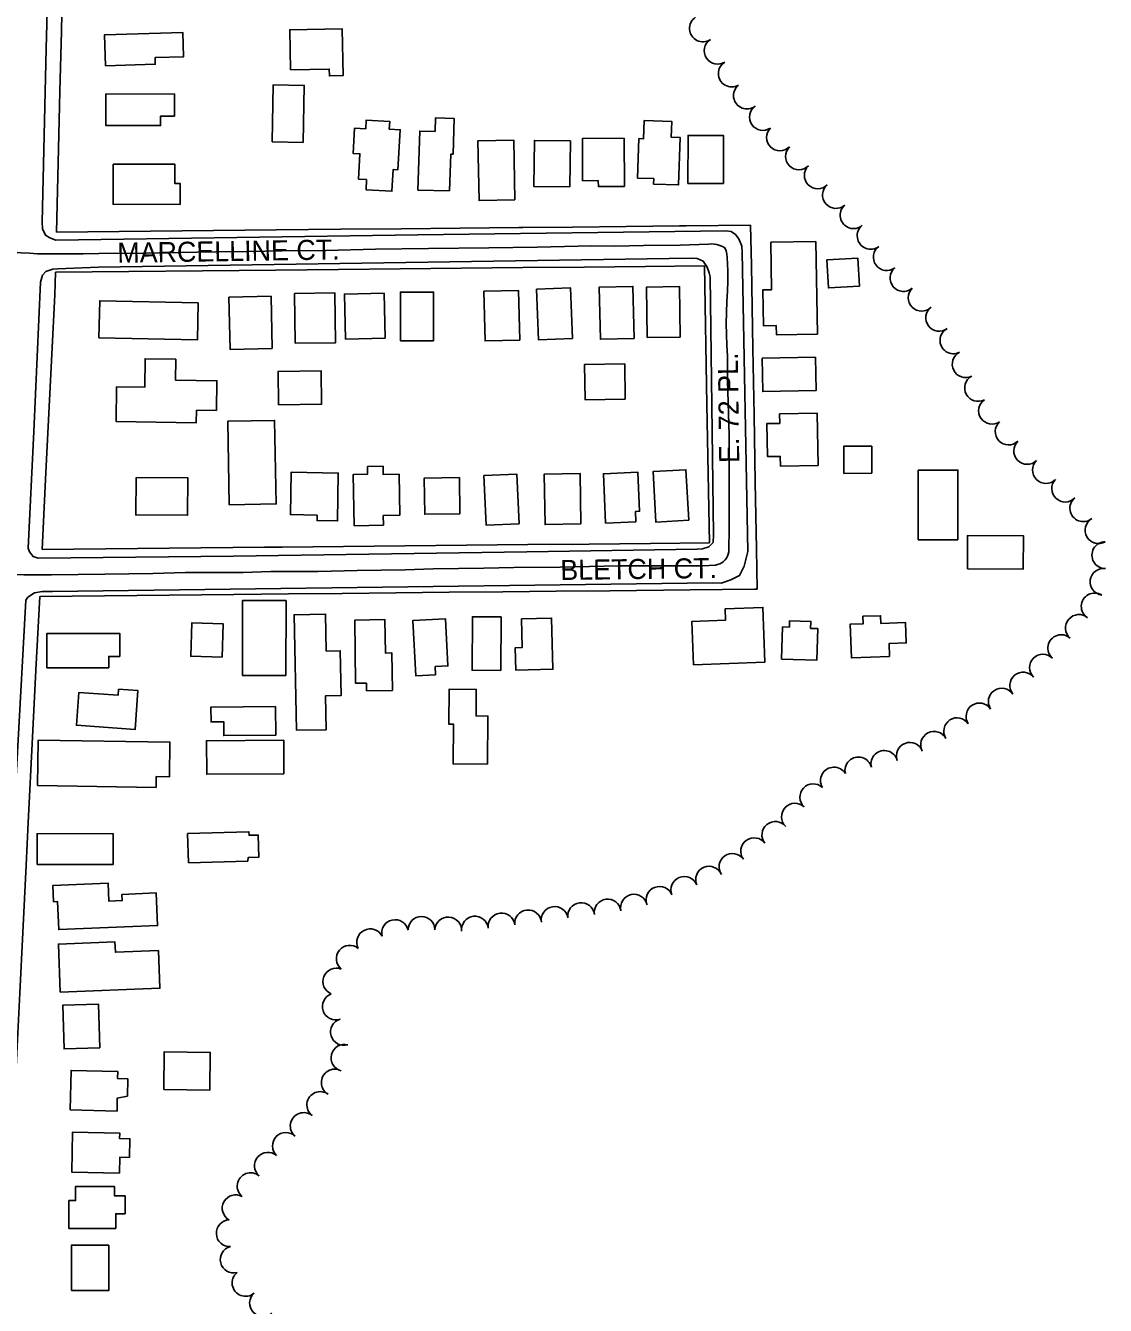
# Model space of a CAD drawing. Extents: x -25029 to 2274964, y -81170 to 687028.
# Drawn here: x -4396 to -3589, y -63252 to -62296 of the extents above; entities that cross this region are included whole.
import ezdxf

# ---------------------------------------------------------------- set-up
doc = ezdxf.new("R2010")
doc.units = 0
for name, color, linetype in [('81911BEA - RW_X_Fee_RW', 7, 'Continuous'), ('BLDG', 7, 'Continuous'), ('GE_X_CL_2000', 7, 'Continuous'), ('ROAD', 7, 'Continuous'), ('ROAD-NAME', 7, 'Continuous'), ('TREES', 7, 'Continuous')]:
    doc.layers.add(name, color=color, linetype=linetype)

msp = doc.modelspace()

# ---------------------------------------------------------------- linework, layer by layer
at = {"layer": '81911BEA - RW_X_Fee_RW'}
msp.add_line((-4374.01, -62497.24), (-4373.4, -62480.33), dxfattribs=at)
for points in [[(-4372.69, -62450.32), (-4371.22, -62388.16), (-4370.21, -62345.17), (-4369.14, -62300.18), (-4368.2, -62260.2), (-4367.25, -62220.21), (-4366.31, -62180.22), (-4365.36, -62140.23)], [(-3854.22, -62445.17), (-3902.29, -62445.64), (-3907.29, -62445.69), (-3947.29, -62446.09), (-3987.29, -62446.49), (-4024.29, -62446.86), (-4027.29, -62446.89), (-4071.29, -62447.32), (-4115.29, -62447.76), (-4160.29, -62448.21), (-4208.79, -62448.69), (-4372.69, -62450.32)], [(-3854.22, -62445.17), (-3853.69, -62475.16), (-3852.59, -62537.16), (-3851.71, -62587.15), (-3850.82, -62637.14), (-3849.94, -62687.14), (-3849.4, -62717.13)], [(-3888.69, -62475.51), (-3932.7, -62475.95), (-3978.56, -62476.4), (-4024.42, -62476.86), (-4070.27, -62477.31), (-4116.13, -62477.77), (-4161.99, -62478.23), (-4209, -62478.69), (-4373.4, -62480.33)], [(-3888.69, -62475.51), (-3886.86, -62579), (-3885.02, -62682.48)], [(-4374.01, -62497.24), (-4376.23, -62541.4), (-4380.68, -62629.98), (-4383.57, -62687.44)], [(-3885.02, -62682.48), (-3929.02, -62682.92), (-3974.88, -62683.38), (-4020.74, -62683.83), (-4066.59, -62684.29), (-4112.45, -62684.74), (-4158.31, -62685.2), (-4204.21, -62685.66), (-4217.35, -62685.79), (-4383.57, -62687.44)], [(-4390.62, -62827.65), (-4388.1, -62777.63), (-4385.33, -62722.46)], [(-3849.4, -62717.13), (-3851.29, -62717.15), (-3899.4, -62717.63), (-3959.4, -62718.23), (-3999.4, -62718.62), (-4039.39, -62719.02), (-4079.39, -62719.42), (-4119.39, -62719.81), (-4159.39, -62720.21), (-4199.39, -62720.61), (-4240.35, -62721.02), (-4385.33, -62722.46)], [(-4417.03, -63353.07), (-4416.9, -63350.47), (-4414.36, -63299.92), (-4411.65, -63246.02), (-4409.27, -63198.66), (-4407.16, -63156.71), (-4407.01, -63153.71), (-4404.85, -63110.77), (-4404.75, -63108.77), (-4402.49, -63063.83), (-4400.23, -63018.88), (-4397.95, -62973.54), (-4395.43, -62923.37), (-4393.83, -62891.48), (-4390.62, -62827.65)]]:
    msp.add_lwpolyline(points, dxfattribs=at)
at = {"layer": 'BLDG'}
for points in [[(-4336.29, -62326.05), (-4299.02, -62324.95), (-4299.17, -62319.91), (-4277.8, -62319.28), (-4278.33, -62301.27), (-4336.97, -62303)], [(-4198.03, -62328.97), (-4169, -62328.51), (-4168.92, -62333.55), (-4158.75, -62333.39), (-4159.3, -62298.52), (-4198.51, -62299.14)], [(-4188.54, -62383.24), (-4187.7, -62340.67), (-4210.82, -62340.21), (-4211.66, -62382.78)], [(-4335.96, -62347.06), (-4284.61, -62347.21), (-4284.65, -62363.61), (-4294.97, -62363.59), (-4294.99, -62370.72), (-4336.03, -62370.6)], [(-4141.08, -62411.04), (-4147.27, -62410.67), (-4146.14, -62391.76), (-4151.23, -62391.45), (-4150.11, -62372.64), (-4141.77, -62373.14), (-4141.38, -62366.58), (-4123.86, -62367.62), (-4124.2, -62373.3), (-4115.97, -62373.79), (-4117.75, -62403.72), (-4121.2, -62403.52), (-4122.17, -62419.79), (-4141.53, -62418.64)], [(-4079.09, -62419.58), (-4078.3, -62392.11), (-4076.57, -62392.16), (-4075.79, -62365.36), (-4089.71, -62364.96), (-4090, -62375.11), (-4101.47, -62374.77), (-4102.74, -62418.89)], [(-3926.58, -62410.36), (-3926.72, -62414.39), (-3908.12, -62415.03), (-3906.91, -62379.55), (-3913.62, -62379.32), (-3913.22, -62367.65), (-3933.74, -62366.95), (-3934.2, -62380.6), (-3937.68, -62380.48), (-3938.68, -62409.95)], [(-4030.43, -62426.3), (-4031.24, -62381.57), (-4057.93, -62382.05), (-4057.13, -62426.78)], [(-3989.39, -62416.57), (-3988.87, -62382.22), (-4015.78, -62381.81), (-4016.3, -62416.16)], [(-3968.03, -62411.84), (-3968.01, -62416.33), (-3948.51, -62416.21), (-3948.73, -62380.18), (-3979.94, -62380.37), (-3979.75, -62411.91)], [(-3874.63, -62414.02), (-3874.56, -62378.12), (-3900.98, -62378.06), (-3901.05, -62413.96)], [(-4330.42, -62399.43), (-4284.38, -62399.53), (-4284.41, -62413.88), (-4280.44, -62413.89), (-4280.47, -62429.58), (-4330.48, -62429.48)], [(-3839.19, -62457.92), (-3838.56, -62493.36), (-3845.21, -62493.48), (-3844.73, -62520.29), (-3835.11, -62520.12), (-3834.99, -62527.04), (-3804.35, -62526.5), (-3805.58, -62457.33)], [(-3772.95, -62490.62), (-3774.2, -62469.67), (-3797.4, -62471.06), (-3796.14, -62492.01)], [(-4194.38, -62533.34), (-4164.32, -62532.95), (-4164.8, -62495.79), (-4194.86, -62496.18)], [(-4127.36, -62529.62), (-4128.12, -62495.98), (-4157.75, -62496.65), (-4156.99, -62530.29)], [(-4091.03, -62531.48), (-4091.08, -62495.14), (-4115.84, -62495.17), (-4115.79, -62531.52)], [(-4026.73, -62530.98), (-4027.54, -62493.94), (-4053.44, -62494.5), (-4052.63, -62531.55)], [(-3987.42, -62529.81), (-3988.78, -62492.06), (-4014.12, -62492.97), (-4012.76, -62530.72)], [(-3941.22, -62529.74), (-3942.16, -62490.84), (-3967.44, -62491.46), (-3966.5, -62530.35)], [(-3906.77, -62528.72), (-3907.26, -62491.02), (-3932.01, -62491.34), (-3931.52, -62529.04)], [(-4266.94, -62503.19), (-4340.47, -62501.56), (-4341.08, -62529.18), (-4267.56, -62530.82)], [(-4211.61, -62537.22), (-4212.45, -62498.28), (-4243.97, -62498.96), (-4243.13, -62537.9)], [(-4268.19, -62583.28), (-4253.3, -62583.51), (-4252.96, -62561.36), (-4283.93, -62560.88), (-4283.69, -62545.24), (-4306.56, -62544.88), (-4306.89, -62566.2), (-4327.87, -62565.87), (-4328.28, -62591.77), (-4268.33, -62592.7)], [(-3845.68, -62544.55), (-3805.82, -62543.82), (-3805.36, -62568.68), (-3845.22, -62569.41)], [(-4206.95, -62579.28), (-4174.72, -62578.86), (-4175.04, -62554), (-4207.27, -62554.42)], [(-3947.99, -62575.14), (-3948.33, -62548.82), (-3978.28, -62549.21), (-3977.94, -62575.53)], [(-4243.7, -62654.04), (-4208.65, -62653.36), (-4209.86, -62590.96), (-4244.9, -62591.64)], [(-3832.64, -62586.16), (-3832.49, -62593.21), (-3842.15, -62593.41), (-3841.63, -62618.06), (-3832.06, -62617.85), (-3831.91, -62625.27), (-3803.83, -62624.67), (-3804.66, -62585.57)], [(-3763.72, -62630.49), (-3763.76, -62610.24), (-3784.62, -62610.28), (-3784.57, -62630.54)], [(-4178.06, -62661.7), (-4178.12, -62665.8), (-4162.8, -62666.04), (-4162.24, -62630.3), (-4197.58, -62629.74), (-4198.08, -62661.39)], [(-4128.55, -62669.26), (-4128.68, -62662.11), (-4116.34, -62661.87), (-4116.91, -62631.27), (-4128.72, -62631.49), (-4128.84, -62625.25), (-4140.48, -62625.47), (-4140.37, -62631.09), (-4151.12, -62631.3), (-4150.4, -62669.67)], [(-3981.06, -62668.34), (-3981.67, -62630.64), (-4008.42, -62631.07), (-4007.82, -62668.77)], [(-3940.02, -62666.7), (-3940.34, -62659.06), (-3937.15, -62658.92), (-3938.39, -62629.74), (-3964.21, -62630.83), (-3962.65, -62667.66)], [(-3900.45, -62665.64), (-3902.58, -62627.83), (-3927.17, -62629.22), (-3925.03, -62667.03)], [(-3699.41, -62680.11), (-3699.44, -62628.11), (-3729.02, -62628.13), (-3729, -62680.12)], [(-4313.34, -62633.76), (-4274.65, -62634.01), (-4274.83, -62661.81), (-4313.52, -62661.56)], [(-4071.42, -62660.73), (-4071.77, -62633.7), (-4098.1, -62634.04), (-4097.74, -62661.07)], [(-4027.15, -62668.21), (-4028.91, -62631.05), (-4053.45, -62632.22), (-4051.69, -62669.38)], [(-3692.25, -62701.83), (-3650.6, -62702.04), (-3650.48, -62677.18), (-3692.13, -62676.97)], [(-4201.44, -62781.64), (-4201.31, -62725.58), (-4233.74, -62725.5), (-4233.88, -62781.56)], [(-4171.39, -62822.09), (-4171.91, -62796.82), (-4160.16, -62796.58), (-4160.85, -62763.11), (-4171.23, -62763.32), (-4171.8, -62735.68), (-4195.25, -62736.16), (-4193.48, -62822.54)], [(-3896.8, -62773.65), (-3843.51, -62771.58), (-3845.1, -62730.66), (-3873.23, -62731.76), (-3872.9, -62740.22), (-3898.06, -62741.2)], [(-4248.97, -62767.85), (-4248.29, -62742.94), (-4271.78, -62742.3), (-4272.46, -62767.21)], [(-4141.23, -62787.22), (-4141.15, -62792.96), (-4121.87, -62792.71), (-4122.23, -62764.76), (-4127.05, -62764.82), (-4127.38, -62739.85), (-4149.91, -62740.14), (-4149.3, -62787.32)], [(-4089.55, -62781.14), (-4089.89, -62774.96), (-4080.33, -62774.44), (-4082.23, -62739.17), (-4106.54, -62740.48), (-4104.3, -62781.94)], [(-4040.92, -62777.76), (-4040.68, -62737.85), (-4062.06, -62737.72), (-4062.3, -62777.63)], [(-4025.5, -62739.25), (-4024.97, -62760.75), (-4030.07, -62760.87), (-4029.66, -62777.57), (-4001.96, -62776.9), (-4002.9, -62738.7)], [(-3830.41, -62745.29), (-3825.32, -62745.44), (-3825.19, -62740.67), (-3809.25, -62741.13), (-3809.4, -62746.36), (-3804.07, -62746.52), (-3804.75, -62770.11), (-3831.1, -62769.35)], [(-3750.4, -62767.49), (-3750.75, -62757.67), (-3737.95, -62757.22), (-3738.48, -62742.04), (-3756.99, -62742.7), (-3757.19, -62736.88), (-3770.35, -62737.35), (-3770.15, -62742.88), (-3779.86, -62743.22), (-3778.97, -62768.5)], [(-4379.98, -62775.96), (-4333.69, -62775.81), (-4333.71, -62767.31), (-4325.5, -62767.29), (-4325.55, -62750.13), (-4380.06, -62750.3)], [(-4326.5, -62791.82), (-4326.82, -62796.34), (-4356.08, -62794.23), (-4357.85, -62818.75), (-4314, -62821.91), (-4311.91, -62792.87)], [(-4050.83, -62847.79), (-4050.54, -62811.92), (-4059.37, -62811.84), (-4059.21, -62792), (-4079.5, -62791.84), (-4079.72, -62817.85), (-4076.31, -62817.88), (-4076.55, -62847.58)], [(-4209.12, -62804.64), (-4257.46, -62805.13), (-4257.34, -62816.24), (-4247.89, -62816.14), (-4247.78, -62826.48), (-4208.9, -62826.08)], [(-4386.89, -62863.87), (-4298.35, -62865.24), (-4298.23, -62857.15), (-4288.47, -62857.31), (-4288.07, -62831.34), (-4386.36, -62829.82)], [(-4202.9, -62855.09), (-4260.59, -62855.4), (-4260.73, -62830.33), (-4203.04, -62830.01)], [(-4274.25, -62921.51), (-4229.95, -62920.19), (-4229.51, -62917.54), (-4221.58, -62917.3), (-4222.07, -62900.79), (-4228.94, -62900.99), (-4229.03, -62898.28), (-4274.9, -62899.65)], [(-4387.22, -62922.9), (-4330.5, -62922.8), (-4330.55, -62899.7), (-4387.26, -62899.8)], [(-4298.31, -62944.08), (-4323.91, -62945.12), (-4323.72, -62949.77), (-4333.74, -62950.18), (-4334.29, -62936.73), (-4375.51, -62938.42), (-4375.01, -62950.62), (-4371.91, -62950.49), (-4371.06, -62971.42), (-4297.32, -62968.39)], [(-4369.99, -63018.09), (-4295.56, -63015.2), (-4296.65, -62987.12), (-4328.82, -62988.37), (-4329.12, -62980.64), (-4371.38, -62982.27)], [(-4340.34, -63059.81), (-4341.31, -63027.17), (-4368.06, -63027.96), (-4367.09, -63060.61)], [(-4292.63, -63091), (-4258.16, -63091.32), (-4257.9, -63063.15), (-4292.37, -63062.83)], [(-4362.54, -63106.21), (-4327.57, -63107.06), (-4327.34, -63097.32), (-4319.85, -63095.83), (-4319.54, -63082.83), (-4327.19, -63082.64), (-4327.07, -63077.48), (-4361.82, -63076.64)], [(-4325.75, -63153.42), (-4325.47, -63141.46), (-4318.29, -63141.63), (-4317.96, -63127.72), (-4325.63, -63127.54), (-4325.53, -63123.5), (-4360.74, -63122.67), (-4361.44, -63152.58)], [(-4328.49, -63194.72), (-4328.46, -63183.68), (-4321.6, -63183.69), (-4321.57, -63170.43), (-4329.42, -63170.42), (-4329.41, -63163.38), (-4358.52, -63163.32), (-4358.54, -63173.92), (-4363.45, -63173.91), (-4363.49, -63194.65)], [(-4333.6, -63207.11), (-4333.59, -63240.97), (-4361.49, -63240.98), (-4361.5, -63207.12)]]:
    msp.add_lwpolyline(points, close=True, dxfattribs=at)
at = {"layer": 'GE_X_CL_2000'}
for points in [[(-4405.2, -62465.24), (-4399.1, -62465.76), (-4392.99, -62466.16), (-4386.87, -62466.42), (-4380.74, -62466.57), (-4374.63, -62466.58), (-4352.9, -62466.5), (-4329.33, -62466.14), (-4315.41, -62466.32), (-4295.96, -62465.71), (-4253.87, -62465.05), (-4229.08, -62464.88), (-4204.43, -62464.24), (-4171.53, -62463.97), (-4134.48, -62463.17), (-4094.98, -62462.43), (-4049.84, -62462.14), (-4013.72, -62461.63), (-3972.84, -62460.63), (-3955.71, -62460.73), (-3934.28, -62460.33), (-3906.89, -62460.07), (-3885.75, -62459.2)], [(-3885.75, -62459.2), (-3883.61, -62459.15), (-3881.48, -62459.31), (-3879.37, -62459.67), (-3877.31, -62460.23), (-3875.32, -62461), (-3873.42, -62461.95), (-3872.54, -62464.28), (-3871.95, -62466.69), (-3871.65, -62469.16), (-3871.37, -62479.24), (-3871.33, -62486.85), (-3871.51, -62494.47), (-3871.94, -62502.08), (-3872.28, -62510.28), (-3872.41, -62518.49), (-3872.33, -62526.7), (-3872.05, -62534.9), (-3871.55, -62543.09), (-3871.53, -62561.45), (-3870.21, -62602.03), (-3870.21, -62646.56), (-3870.24, -62673.49), (-3870.54, -62685.87), (-3870.45, -62687.53), (-3870.59, -62689.19), (-3870.96, -62690.81), (-3871.55, -62692.37), (-3872.37, -62693.82), (-3873.37, -62695.15), (-3874.54, -62696.32), (-3875.87, -62697.32), (-3877.32, -62698.13)], [(-4416.64, -62705.64), (-4410.68, -62706.1), (-4397.07, -62706.42), (-4376.41, -62706.46), (-4336.78, -62705.88), (-4300.8, -62705.37), (-4276.47, -62704.73), (-4233.31, -62704.69), (-4212.64, -62703.97), (-4177.29, -62703.89), (-4148.05, -62703.07), (-4112.38, -62702.55), (-4091.4, -62701.98), (-4053.6, -62701.36), (-4031.1, -62700.98), (-3996.51, -62700.59), (-3952.73, -62699.66), (-3919.83, -62699.68), (-3890, -62699.63), (-3880.49, -62699.1), (-3878.87, -62698.72), (-3877.32, -62698.13)]]:
    msp.add_lwpolyline(points, dxfattribs=at)
at = {"layer": 'ROAD'}
msp.add_lwpolyline([(-4375.73, -62136.78), (-4380.57, -62313.08), (-4383.53, -62443), (-4383.14, -62447.76), (-4380.91, -62452.71), (-4377.64, -62454.62), (-4373.39, -62456.3), (-4102.75, -62452.22), (-3872.61, -62449.32), (-3868.7, -62449.81), (-3865.53, -62452.04), (-3862.99, -62455.37), (-3860.76, -62460.86), (-3860.48, -62465.19), (-3856.37, -62688.93), (-3859.14, -62700.01), (-3862.52, -62706.88), (-3869.09, -62710), (-3876.31, -62712.58), (-3882.81, -62712.45), (-4110.36, -62715.43), (-4375.8, -62718.9), (-4383.39, -62718.89), (-4389.33, -62719.84), (-4394.16, -62723.15), (-4395.76, -62725.34), (-4408.06, -62952.54)], dxfattribs=at)
msp.add_lwpolyline([(-4341.49, -62476.57), (-3898.66, -62469.8), (-3894.22, -62470.07), (-3889.64, -62472.07), (-3886.77, -62476.47), (-3885.19, -62480.79), (-3884.5, -62483.81), (-3881.88, -62676.26), (-3882.34, -62682.23), (-3885.55, -62685.41), (-3890.3, -62686.88), (-3894.3, -62687.15), (-4021.33, -62689.24), (-4240.64, -62692.33), (-4386.53, -62694.02), (-4390.23, -62692.66), (-4392.88, -62689.12), (-4393.89, -62686.42), (-4389.82, -62599.39), (-4384.68, -62487.75), (-4383.34, -62482.53), (-4380.77, -62479.68), (-4375.49, -62477.88), (-4371.7, -62477.72)], close=True, dxfattribs=at)
at = {"layer": 'TREES'}
for centre, start, end in [((-3889.85, -62298.13), 123.45379, 303.45379), ((-3878.88, -62314.85), 123.07493, 303.07493), ((-3868.36, -62331.86), 120.4238, 300.4238), ((-3857.04, -62348.28), 128.70125, 308.70125), ((-3845.1, -62364.31), 124.67224, 304.67224), ((-3832.34, -62379.6), 135.03309, 315.03309), ((-3818.19, -62393.74), 135.03309, 315.03309), ((-3804.08, -62407.92), 134.66159, 314.66159), ((-3790.51, -62422.59), 130.88578, 310.88578), ((-3777.39, -62437.68), 131.12067, 311.12067), ((-3764.63, -62453.08), 128.14565, 308.14565), ((-3752.52, -62468.99), 126.40266, 306.40266), ((-3740.09, -62484.64), 130.53727, 310.53727), ((-3726.49, -62499.29), 135.19326, 315.19326), ((-3713.4, -62514.34), 126.87358, 306.87358), ((-3702.78, -62531.2), 117.5368, 297.5368), ((-3693.63, -62548.99), 116.86919, 296.86919), ((-3684.36, -62566.71), 118.4072, 298.4072), ((-3673.95, -62583.75), 124.40487, 304.40487), ((-3661.47, -62599.31), 133.04714, 313.04714), ((-3647.67, -62613.78), 134.25059, 314.25059), ((-3633.61, -62628.01), 135.07736, 315.07736), ((-3619.29, -62641.96), 136.40859, 316.40859), ((-3605.74, -62656.62), 129.05936, 309.05936), ((-3594.4, -62673.03), 120.25605, 300.25605), ((-3589.29, -62691.66), 90.41462, 270.41462), ((-3590.58, -62711.57), 82.16132, 262.16132), ((-3597.22, -62729.97), 58.17705, 238.17705), ((-3609.01, -62746.05), 49.29734, 229.29734), ((-3622.17, -62761.12), 48.46179, 228.46179), ((-3635.87, -62775.67), 45.00788, 225.00788), ((-3650.62, -62789.14), 39.77913, 219.77913), ((-3666.64, -62801.08), 33.60616, 213.60616), ((-3683.29, -62812.15), 33.60616, 213.60616), ((-3699.98, -62823.17), 33.30491, 213.30491), ((-3735.33, -62841.63), 20.9632, 200.9632), ((-3717.17, -62833.36), 28.0039, 208.0039), ((-3754.37, -62847.64), 14.04668, 194.04668), ((-3792.04, -62860.08), 31.06994, 211.06994), ((-3773.77, -62852.49), 14.04668, 194.04668), ((-3807.46, -62872.52), 46.71845, 226.71845), ((-3821.18, -62887.08), 46.68593, 226.68593), ((-3835.79, -62900.66), 39.13429, 219.13429), ((-3851.62, -62912.88), 36.21751, 216.21751), ((-3867.85, -62924.57), 35.28357, 215.28357), ((-3885.26, -62934.15), 22.3725, 202.3725), ((-3903.75, -62941.76), 22.3725, 202.3725), ((-3941.37, -62955.08), 12.73454, 192.73454), ((-3922.31, -62949.22), 21.42951, 201.42951), ((-4000.64, -62964.23), 9.10511, 189.10511), ((-3980.85, -62961.37), 7.29451, 187.29451), ((-3961.03, -62958.69), 8.09904, 188.09904), ((-4119.84, -62974.01), 13.18211, 193.18211), ((-4100.1, -62971.63), 0.55136, 180.55136), ((-4080.12, -62972.05), 357.0799, 177.0799), ((-4060.19, -62971.45), 6.32887, 186.32887), ((-4040.33, -62969.08), 7.33329, 187.33329), ((-4020.46, -62966.8), 5.71338, 185.71338), ((-4138.47, -62980.87), 27.23588, 207.23588), ((-4153.7, -62993.17), 50.60911, 230.60911), ((-4163.77, -63010.18), 68.16981, 248.16981), ((-4164.17, -63028.9), 109.36512, 289.36512), ((-4158.04, -63047.93), 106.32917, 286.32917), ((-4157.68, -63067.22), 75.81962, 255.81962), ((-4164.92, -63085.7), 61.3814, 241.3814), ((-4175.73, -63102.46), 53.0112, 233.0112), ((-4188.11, -63118.17), 50.50134, 230.50134), ((-4201.42, -63133.07), 45.96553, 225.96553), ((-4214.9, -63147.83), 49.2195, 229.2195), ((-4227.78, -63163.13), 50.59703, 230.59703), ((-4238.98, -63179.6), 60.9315, 240.9315), ((-4243.38, -63198.33), 92.67509, 272.67509), ((-4240.42, -63218), 104.40414, 284.40414), ((-4231.57, -63235.41), 129.49986, 309.49986), ((-4218.52, -63250.55), 132.0421, 312.0421)]:
    msp.add_arc(centre, 10, start, end, dxfattribs=at)

# ---------------------------------------------------------------- texts
at = {"layer": 'ROAD-NAME'}
for s, rotation, p in [('MARCELLINE CT.', 0.87538, (-4327.24, -62473.27)), ('E. 72 PL.', 90.78152, (-3862.7, -62622.71)), ('BLETCH CT.', 0.74927, (-3996.33, -62710.27))]:
    msp.add_text(s, height=15, rotation=rotation, dxfattribs=at).set_placement(p)

doc.saveas('drawing.dxf')
